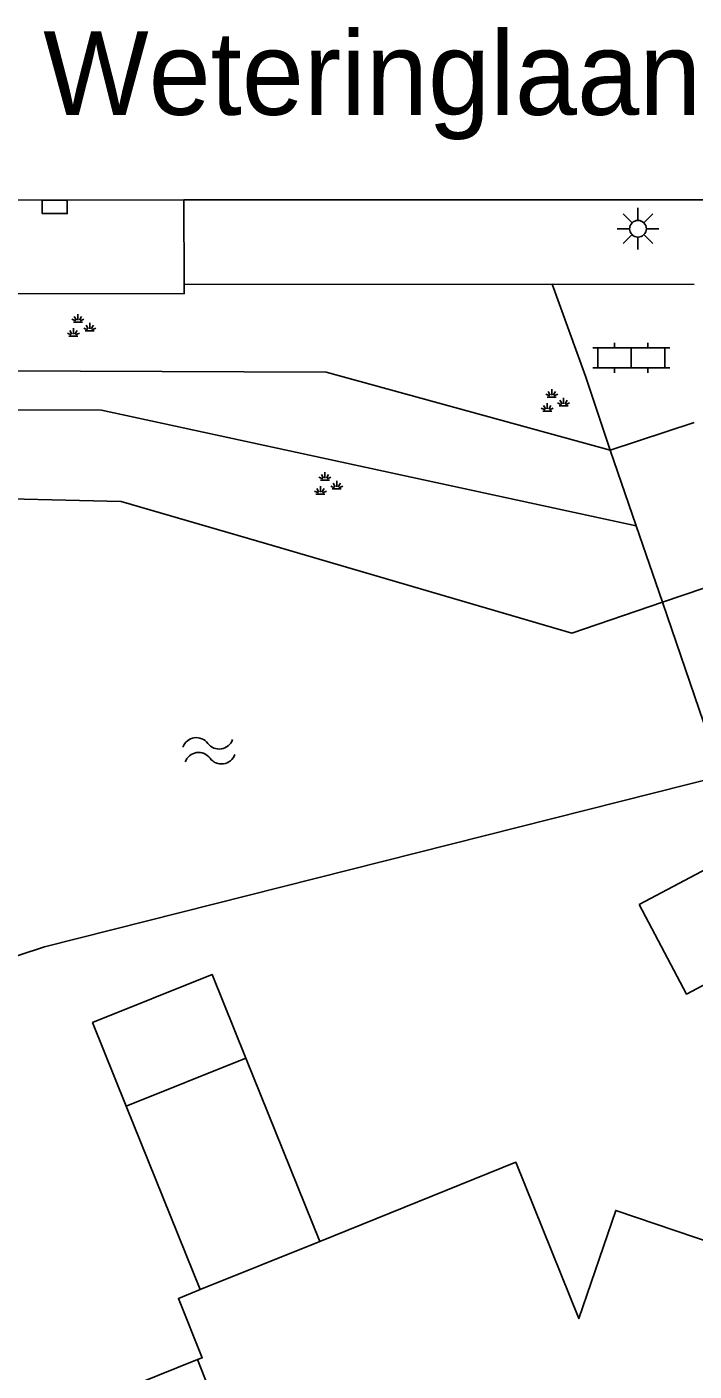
# Model space of a CAD drawing. Extents: x 126000 to 131009, y 393000 to 395500.
# Drawn here: x 130851.24 to 130871.22, y 395411.51 to 395451.75 of the extents above; entities that cross this region are included whole.
import ezdxf

# ---------------------------------------------------------------- set-up
doc = ezdxf.new("R2010")
doc.units = 0
for name, color, linetype in [('gg-anno-openbare ruimte label', 7, 'Continuous'), ('gg-bbg-gedigitaliseerde bebouwing', 7, 'Continuous'), ('gg-bbg-gedigitaliseerde bijgebouw', 7, 'Continuous'), ('gg-bbg-luifel en loopbrug', 7, 'Continuous'), ('gg-bbg-tussenscheiding', 7, 'Continuous'), ('gg-knt-BGT kruinlijn', 7, 'Continuous'), ('gg-knt-verharding', 7, 'Continuous'), ('gg-knt-verharding nz', 7, 'Continuous'), ('gg-kntw-beschoeiing', 7, 'Continuous'), ('gg-kwrk-kunstwerk niveau 01', 7, 'Continuous'), ('gt-grn-groengrens', 7, 'Continuous'), ('gt-symb-groenvak', 7, 'Continuous'), ('gt-symb-klinker verharding', 7, 'Continuous'), ('gt-symb-kolk', 7, 'Continuous'), ('gt-symb-lichtmast', 7, 'Continuous'), ('gt-symb-watersymbool', 7, 'Continuous')]:
    doc.layers.add(name, color=color, linetype=linetype)

# ---------------------------------------------------------------- blocks, each defined once
blk = doc.blocks.new('gt0-GRVAK')
at = {"layer": 'gt-symb-groenvak'}
for p, q in [((-0.11, 0.189), (-0.228, 0.24)), ((-0.182, 0.153), (0.088, 0.153)), ((-0.091, 0.211), (-0.156, 0.322)), ((-0.047, 0.214), (-0.047, 0.393)), ((-0.004, 0.211), (0.061, 0.322)), ((0.015, 0.189), (0.133, 0.24)), ((0.262, -0.052), (0.197, 0.059)), ((0.305, -0.049), (0.305, 0.13)), ((0.349, -0.052), (0.414, 0.059)), ((-0.245, -0.228), (-0.363, -0.177)), ((-0.318, -0.264), (-0.047, -0.264)), ((-0.226, -0.206), (-0.291, -0.095)), ((-0.183, -0.203), (-0.183, -0.024)), ((-0.139, -0.206), (-0.074, -0.095)), ((-0.12, -0.228), (-0.002, -0.177)), ((0.243, -0.074), (0.125, -0.023)), ((0.17, -0.11), (0.441, -0.11)), ((0.368, -0.074), (0.486, -0.023))]:
    blk.add_line(p, q, dxfattribs=at)
blk = doc.blocks.new('gt0-KL1')
at = {"layer": 'gt-symb-klinker verharding'}
for p, q in [((-0.5, 0.3), (-0.5, 0.45)), ((0.5, 0.3), (0.5, 0.45)), ((-1.15, 0.3), (1.15, 0.3)), ((-1, -0.3), (-1, 0.3)), ((0, -0.3), (0, 0.3)), ((1, -0.3), (1, 0.3)), ((-1.15, -0.3), (1.15, -0.3)), ((-0.5, -0.45), (-0.5, -0.3)), ((0.5, -0.45), (0.5, -0.3))]:
    blk.add_line(p, q, dxfattribs=at)
blk = doc.blocks.new('gt0-LMAST')
at = {"layer": 'gt-symb-lichtmast'}
for p, q in [((-0.182, 0.173), (-0.447, 0.438)), ((-0.005, 0.246), (-0.005, 0.621)), ((0.172, 0.173), (0.437, 0.438)), ((-0.255, -0.004), (-0.63, -0.004)), ((-0.182, -0.181), (-0.447, -0.446)), ((-0.005, -0.254), (-0.005, -0.629)), ((0.437, -0.446), (0.172, -0.181)), ((0.245, -0.004), (0.62, -0.004))]:
    blk.add_line(p, q, dxfattribs=at)
blk.add_circle((-0.005, -0.004), 0.25, dxfattribs=at)
blk = doc.blocks.new('gt0-WA')
at = {"layer": 'gt-symb-watersymbool'}
for centre, start, end in [((-0.323, 0.022), 28.0725, 151.9275), ((0.427, 0.422), 208.0725, 331.9275), ((-0.323, -0.428), 28.0725, 151.9275), ((0.427, -0.028), 208.0725, 331.9275)]:
    blk.add_arc(centre, 0.425, start, end, dxfattribs=at)
blk = doc.blocks.new('gt0-KOLK')
at = {"layer": 'gt-symb-kolk'}
blk.add_lwpolyline([(0, 0), (0.375, 0), (0.375, 0.4), (-0.375, 0.4), (-0.375, 0), (0, 0)], dxfattribs=at)

msp = doc.modelspace()

# ---------------------------------------------------------------- linework, layer by layer
at = {"layer": 'gg-bbg-gedigitaliseerde bebouwing'}
msp.add_line((130856.429, 395413.945), (130860.009, 395415.389), dxfattribs=at)
for points in [[(130860.009, 395415.389), (130865.884, 395417.757), (130867.77, 395413.077), (130868.87, 395416.316), (130873.054, 395414.895), (130870.627, 395406.9)], [(130856.35, 395411.849), (130856.494, 395411.907), (130855.778, 395413.683), (130856.429, 395413.945)], [(130839.486, 395402.918), (130841.719, 395406.456), (130846.385, 395403.512), (130850.1, 395405.01), (130848.602, 395408.725), (130856.35, 395411.849)]]:
    msp.add_lwpolyline(points, dxfattribs=at)
at = {"layer": 'gg-bbg-gedigitaliseerde bijgebouw'}
msp.add_line((130857.798, 395420.875), (130854.217, 395419.432), dxfattribs=at)
for points in [[(130869.569, 395425.472), (130870.991, 395422.794), (130873.203, 395423.968), (130871.781, 395426.646), (130869.569, 395425.472)], [(130854.217, 395419.432), (130853.207, 395421.938), (130856.787, 395423.381), (130857.798, 395420.875)]]:
    msp.add_lwpolyline(points, dxfattribs=at)
at = {"layer": 'gg-bbg-luifel en loopbrug'}
for p, q in [((130857.798, 395420.875), (130860.009, 395415.389)), ((130854.217, 395419.432), (130856.429, 395413.945))]:
    msp.add_line(p, q, dxfattribs=at)
at = {"layer": 'gg-bbg-tussenscheiding'}
msp.add_lwpolyline([(130856.35, 395411.849), (130857.08, 395410), (130856.94, 395409.94), (130857.69, 395408.07), (130857.83, 395408.13), (130860.465, 395401.599), (130860.56, 395401.637)], dxfattribs=at)
at = {"layer": 'gg-knt-BGT kruinlijn'}
msp.add_lwpolyline([(130827.422, 395436.817), (130830.745, 395441.529), (130860.205, 395441.412), (130868.707, 395439.077)], dxfattribs=at)
at = {"layer": 'gg-knt-verharding'}
for p, q in [((130915.173, 395446.572), (130855.942, 395446.565)), ((130855.947, 395444.031), (130866.971, 395444.041)), ((130866.971, 395444.041), (130867.963, 395441.292)), ((130866.971, 395444.041), (130871.218, 395444.039)), ((130867.963, 395441.292), (130868.707, 395439.077))]:
    msp.add_line(p, q, dxfattribs=at)
for points in [[(130855.942, 395446.565), (130837.789, 395446.563), (130836.792, 395446.552)], [(130836.783, 395443.76), (130845.027, 395443.736), (130845.01, 395442.234), (130849.649, 395442.264), (130849.642, 395443.753), (130855.952, 395443.764), (130855.947, 395444.031)]]:
    msp.add_lwpolyline(points, dxfattribs=at)
at = {"layer": 'gg-knt-verharding nz'}
msp.add_line((130855.942, 395446.565), (130855.947, 395444.031), dxfattribs=at)
at = {"layer": 'gg-kntw-beschoeiing'}
for p, q in [((130872.773, 395435.377), (130870.267, 395434.525)), ((130872.048, 395429.325), (130851.775, 395424.204))]:
    msp.add_line(p, q, dxfattribs=at)
for points in [[(130858.426, 395436.268), (130854.066, 395437.542), (130844.098, 395437.78)], [(130870.267, 395434.525), (130867.551, 395433.601), (130858.426, 395436.268)], [(130831.5, 395379.54), (130834.917, 395406.001), (130835.315, 395407.962), (130835.603, 395408.998), (130836.017, 395410.173), (130836.426, 395411.086), (130837.016, 395412.224), (130838.013, 395413.959), (130838.846, 395415.209), (130839.453, 395416.005), (130840.394, 395417.08), (130841.409, 395418.073), (130844.179, 395420.436), (130845.478, 395421.432), (130846.332, 395421.95), (130847.636, 395422.617), (130849.455, 395423.452), (130851.775, 395424.204)]]:
    msp.add_lwpolyline(points, dxfattribs=at)
at = {"layer": 'gg-kwrk-kunstwerk niveau 01'}
for p, q in [((130868.707, 395439.077), (130871.221, 395439.899)), ((130869.484, 395436.81), (130868.707, 395439.077)), ((130870.267, 395434.525), (130869.484, 395436.81)), ((130872.048, 395429.325), (130870.267, 395434.525))]:
    msp.add_line(p, q, dxfattribs=at)
at = {"layer": 'gt-grn-groengrens'}
msp.add_lwpolyline([(130869.484, 395436.81), (130853.472, 395440.276), (130833.396, 395440.327), (130832.39, 395439.773), (130832.29, 395439.773), (130827.422, 395436.817)], dxfattribs=at)

# ---------------------------------------------------------------- block references
at = {"layer": 'gt-symb-groenvak'}
for p in [(130852.818, 395442.755), (130867.002, 395440.511), (130860.213, 395438.025)]:
    msp.add_blockref('gt0-GRVAK', p, dxfattribs=at)
at = {"layer": 'gt-symb-klinker verharding'}
msp.add_blockref('gt0-KL1', (130869.335, 395441.843), dxfattribs=at)
at = {"layer": 'gt-symb-kolk', "rotation": 180}
msp.add_blockref('gt0-KOLK', (130852.077, 395446.558), dxfattribs=at)
at = {"layer": 'gt-symb-lichtmast'}
msp.add_blockref('gt0-LMAST', (130869.541, 395445.708), dxfattribs=at)
at = {"layer": 'gt-symb-watersymbool', "rotation": 8.56758990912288}
msp.add_blockref('gt0-WA', (130856.639, 395430.071), dxfattribs=at)

# ---------------------------------------------------------------- texts
at = {"layer": 'gg-anno-openbare ruimte label'}
msp.add_text('Weteringlaan', height=2.5, dxfattribs=at).set_placement((130851.733, 395449.114))

doc.saveas('drawing.dxf')
